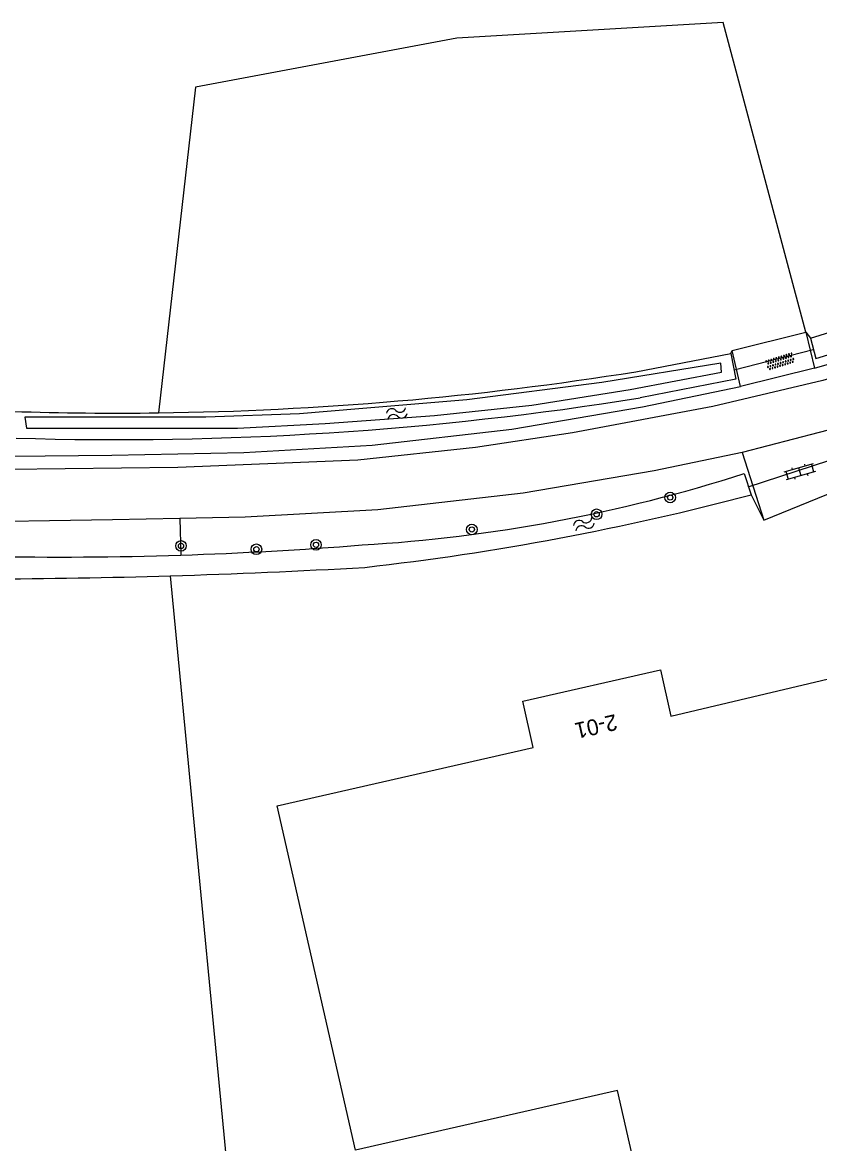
# Model space of a CAD drawing. Extents: x 136000 to 141000, y 400494 to 402006.
# Drawn here: x 138180.6 to 138240.8, y 400746.9 to 400831.5 of the extents above; entities that cross this region are included whole.
import ezdxf

# ---------------------------------------------------------------- set-up
doc = ezdxf.new("R2010")
doc.units = 0
for name, color, linetype in [('gg-knt-bronhoudergrens', 7, 'Continuous'), ('gg-knt-verharding', 7, 'Continuous'), ('gg-knt-verharding nz', 7, 'Continuous'), ('gg-kntw-bovenkant insteek waterloop', 7, 'Continuous'), ('gg-kntw-waterlijn', 7, 'Continuous'), ('gg-kwrk-duiker nz buis', 7, 'Continuous'), ('gt-anno-plantopografie huisnummer', 7, 'Continuous'), ('gt-bbg-plantopografie pand', 7, 'Continuous'), ('gt-grn-groengrens', 7, 'Continuous'), ('gt-symb-boom', 7, 'Continuous'), ('gt-symb-klinker verharding', 7, 'Continuous'), ('gt-symb-overige verharding', 7, 'Continuous'), ('gt-symb-watersymbool', 7, 'Continuous')]:
    doc.layers.add(name, color=color, linetype=linetype)

# ---------------------------------------------------------------- blocks, each defined once
blk = doc.blocks.new('gt0-KL1')
at = {"layer": 'gt-symb-klinker verharding'}
for p, q in [((-1.15, 0.3), (1.15, 0.3)), ((-1, -0.3), (-1, 0.3)), ((-0.5, 0.3), (-0.5, 0.45)), ((0, -0.3), (0, 0.3)), ((0.5, 0.3), (0.5, 0.45)), ((1, -0.3), (1, 0.3)), ((-1.15, -0.3), (1.15, -0.3)), ((-0.5, -0.45), (-0.5, -0.3)), ((0.5, -0.45), (0.5, -0.3))]:
    blk.add_line(p, q, dxfattribs=at)
blk = doc.blocks.new('gt0-BOOM')
at = {"layer": 'gt-symb-boom'}
for radius in [0.4, 0.2]:
    blk.add_circle((0, 0), radius, dxfattribs=at)
blk = doc.blocks.new('gt0-WA')
at = {"layer": 'gt-symb-watersymbool'}
for centre, start, end in [((-0.323, 0.022), 28.07249, 151.92751), ((0.427, 0.422), 208.07248, 331.92751), ((-0.323, -0.428), 28.07249, 151.92751), ((0.427, -0.028), 208.07248, 331.92751)]:
    blk.add_arc(centre, 0.425, start, end, dxfattribs=at)
blk = doc.blocks.new('gt0-OVH')
at = {"layer": 'gt-symb-overige verharding'}
for points in [[(-0.972, 0.298), (-0.967, 0.308), (-0.965, 0.319), (-0.966, 0.33), (-0.971, 0.34), (-0.978, 0.348), (-0.988, 0.353), (-0.999, 0.355), (-1.01, 0.354), (-1.02, 0.349), (-1.028, 0.342), (-1.033, 0.332), (-1.035, 0.321), (-1.034, 0.31), (-1.029, 0.3), (-1.022, 0.292), (-1.012, 0.287), (-1.001, 0.285), (-0.99, 0.286), (-0.98, 0.291)], [(-0.872, 0.106), (-0.867, 0.116), (-0.865, 0.126), (-0.866, 0.137), (-0.871, 0.147), (-0.878, 0.156), (-0.888, 0.161), (-0.899, 0.163), (-0.91, 0.162), (-0.92, 0.157), (-0.928, 0.15), (-0.933, 0.14), (-0.935, 0.129), (-0.934, 0.118), (-0.929, 0.108), (-0.922, 0.1), (-0.912, 0.095), (-0.901, 0.092), (-0.89, 0.094), (-0.88, 0.098)], [(-0.772, 0.298), (-0.767, 0.308), (-0.765, 0.319), (-0.766, 0.33), (-0.771, 0.34), (-0.778, 0.348), (-0.788, 0.353), (-0.799, 0.355), (-0.81, 0.354), (-0.82, 0.349), (-0.828, 0.342), (-0.833, 0.332), (-0.835, 0.321), (-0.834, 0.31), (-0.829, 0.3), (-0.822, 0.292), (-0.812, 0.287), (-0.801, 0.285), (-0.79, 0.286), (-0.78, 0.291)], [(-0.672, 0.106), (-0.667, 0.116), (-0.665, 0.126), (-0.666, 0.137), (-0.671, 0.147), (-0.678, 0.156), (-0.688, 0.161), (-0.699, 0.163), (-0.71, 0.162), (-0.72, 0.157), (-0.728, 0.15), (-0.733, 0.14), (-0.735, 0.129), (-0.734, 0.118), (-0.729, 0.108), (-0.722, 0.1), (-0.712, 0.095), (-0.701, 0.092), (-0.69, 0.094), (-0.68, 0.098)], [(-0.572, 0.298), (-0.567, 0.308), (-0.565, 0.319), (-0.566, 0.33), (-0.571, 0.34), (-0.578, 0.348), (-0.588, 0.353), (-0.599, 0.355), (-0.61, 0.354), (-0.62, 0.349), (-0.628, 0.342), (-0.633, 0.332), (-0.635, 0.321), (-0.634, 0.31), (-0.629, 0.3), (-0.622, 0.292), (-0.612, 0.287), (-0.601, 0.285), (-0.59, 0.286), (-0.58, 0.291)], [(-0.472, 0.106), (-0.467, 0.116), (-0.465, 0.126), (-0.466, 0.137), (-0.471, 0.147), (-0.478, 0.156), (-0.488, 0.161), (-0.499, 0.163), (-0.51, 0.162), (-0.52, 0.157), (-0.528, 0.15), (-0.533, 0.14), (-0.535, 0.129), (-0.534, 0.118), (-0.529, 0.108), (-0.522, 0.1), (-0.512, 0.095), (-0.501, 0.092), (-0.49, 0.094), (-0.48, 0.098)], [(-0.372, 0.298), (-0.367, 0.308), (-0.365, 0.319), (-0.366, 0.33), (-0.371, 0.34), (-0.378, 0.348), (-0.388, 0.353), (-0.399, 0.355), (-0.41, 0.354), (-0.42, 0.349), (-0.428, 0.342), (-0.433, 0.332), (-0.435, 0.321), (-0.434, 0.31), (-0.429, 0.3), (-0.422, 0.292), (-0.412, 0.287), (-0.401, 0.285), (-0.39, 0.286), (-0.38, 0.291)], [(-0.272, 0.106), (-0.267, 0.116), (-0.265, 0.126), (-0.266, 0.137), (-0.271, 0.147), (-0.278, 0.156), (-0.288, 0.161), (-0.299, 0.163), (-0.31, 0.162), (-0.32, 0.157), (-0.328, 0.15), (-0.333, 0.14), (-0.335, 0.129), (-0.334, 0.118), (-0.329, 0.108), (-0.322, 0.1), (-0.312, 0.095), (-0.301, 0.092), (-0.29, 0.094), (-0.28, 0.098)], [(-0.172, 0.298), (-0.167, 0.308), (-0.165, 0.319), (-0.166, 0.33), (-0.171, 0.34), (-0.178, 0.348), (-0.188, 0.353), (-0.199, 0.355), (-0.21, 0.354), (-0.22, 0.349), (-0.228, 0.342), (-0.233, 0.332), (-0.235, 0.321), (-0.234, 0.31), (-0.229, 0.3), (-0.222, 0.292), (-0.212, 0.287), (-0.201, 0.285), (-0.19, 0.286), (-0.18, 0.291)], [(-0.072, 0.106), (-0.067, 0.116), (-0.065, 0.126), (-0.066, 0.137), (-0.071, 0.147), (-0.078, 0.156), (-0.088, 0.161), (-0.099, 0.163), (-0.11, 0.162), (-0.12, 0.157), (-0.128, 0.15), (-0.133, 0.14), (-0.135, 0.129), (-0.134, 0.118), (-0.129, 0.108), (-0.122, 0.1), (-0.112, 0.095), (-0.101, 0.092), (-0.09, 0.094), (-0.08, 0.098)], [(0.028, 0.298), (0.033, 0.308), (0.035, 0.319), (0.034, 0.33), (0.029, 0.34), (0.022, 0.348), (0.012, 0.353), (0.001, 0.355), (-0.01, 0.354), (-0.02, 0.349), (-0.028, 0.342), (-0.033, 0.332), (-0.035, 0.321), (-0.034, 0.31), (-0.029, 0.3), (-0.022, 0.292), (-0.012, 0.287), (-0.001, 0.285), (0.01, 0.286), (0.02, 0.291)], [(0.128, 0.106), (0.133, 0.116), (0.135, 0.126), (0.134, 0.137), (0.129, 0.147), (0.122, 0.156), (0.112, 0.161), (0.101, 0.163), (0.09, 0.162), (0.08, 0.157), (0.072, 0.15), (0.067, 0.14), (0.065, 0.129), (0.066, 0.118), (0.071, 0.108), (0.078, 0.1), (0.088, 0.095), (0.099, 0.092), (0.11, 0.094), (0.12, 0.098)], [(0.228, 0.298), (0.233, 0.308), (0.235, 0.319), (0.234, 0.33), (0.229, 0.34), (0.222, 0.348), (0.212, 0.353), (0.201, 0.355), (0.19, 0.354), (0.18, 0.349), (0.172, 0.342), (0.167, 0.332), (0.165, 0.321), (0.166, 0.31), (0.171, 0.3), (0.178, 0.292), (0.188, 0.287), (0.199, 0.285), (0.21, 0.286), (0.22, 0.291)], [(0.328, 0.106), (0.333, 0.116), (0.335, 0.126), (0.334, 0.137), (0.329, 0.147), (0.322, 0.156), (0.312, 0.161), (0.301, 0.163), (0.29, 0.162), (0.28, 0.157), (0.272, 0.15), (0.267, 0.14), (0.265, 0.129), (0.266, 0.118), (0.271, 0.108), (0.278, 0.1), (0.288, 0.095), (0.299, 0.092), (0.31, 0.094), (0.32, 0.098)], [(0.428, 0.298), (0.433, 0.308), (0.435, 0.319), (0.434, 0.33), (0.429, 0.34), (0.422, 0.348), (0.412, 0.353), (0.401, 0.355), (0.39, 0.354), (0.38, 0.349), (0.372, 0.342), (0.367, 0.332), (0.365, 0.321), (0.366, 0.31), (0.371, 0.3), (0.378, 0.292), (0.388, 0.287), (0.399, 0.285), (0.41, 0.286), (0.42, 0.291)], [(0.528, 0.106), (0.533, 0.116), (0.535, 0.126), (0.534, 0.137), (0.529, 0.147), (0.522, 0.156), (0.512, 0.161), (0.501, 0.163), (0.49, 0.162), (0.48, 0.157), (0.472, 0.15), (0.467, 0.14), (0.465, 0.129), (0.466, 0.118), (0.471, 0.108), (0.478, 0.1), (0.488, 0.095), (0.499, 0.092), (0.51, 0.094), (0.52, 0.098)], [(0.628, 0.298), (0.633, 0.308), (0.635, 0.319), (0.634, 0.33), (0.629, 0.34), (0.622, 0.348), (0.612, 0.353), (0.601, 0.355), (0.59, 0.354), (0.58, 0.349), (0.572, 0.342), (0.567, 0.332), (0.565, 0.321), (0.566, 0.31), (0.571, 0.3), (0.578, 0.292), (0.588, 0.287), (0.599, 0.285), (0.61, 0.286), (0.62, 0.291)], [(0.728, 0.106), (0.733, 0.116), (0.735, 0.126), (0.734, 0.137), (0.729, 0.147), (0.722, 0.156), (0.712, 0.161), (0.701, 0.163), (0.69, 0.162), (0.68, 0.157), (0.672, 0.15), (0.667, 0.14), (0.665, 0.129), (0.666, 0.118), (0.671, 0.108), (0.678, 0.1), (0.688, 0.095), (0.699, 0.092), (0.71, 0.094), (0.72, 0.098)], [(0.828, 0.298), (0.833, 0.308), (0.835, 0.319), (0.834, 0.33), (0.829, 0.34), (0.822, 0.348), (0.812, 0.353), (0.801, 0.355), (0.79, 0.354), (0.78, 0.349), (0.772, 0.342), (0.767, 0.332), (0.765, 0.321), (0.766, 0.31), (0.771, 0.3), (0.778, 0.292), (0.788, 0.287), (0.799, 0.285), (0.81, 0.286), (0.82, 0.291)], [(0.928, 0.106), (0.933, 0.116), (0.935, 0.126), (0.934, 0.137), (0.929, 0.147), (0.922, 0.156), (0.912, 0.161), (0.901, 0.163), (0.89, 0.162), (0.88, 0.157), (0.872, 0.15), (0.867, 0.14), (0.865, 0.129), (0.866, 0.118), (0.871, 0.108), (0.878, 0.1), (0.888, 0.095), (0.899, 0.092), (0.91, 0.094), (0.92, 0.098)], [(1.028, 0.298), (1.033, 0.308), (1.035, 0.319), (1.034, 0.33), (1.029, 0.34), (1.022, 0.348), (1.012, 0.353), (1.001, 0.355), (0.99, 0.354), (0.98, 0.349), (0.972, 0.342), (0.967, 0.332), (0.965, 0.321), (0.966, 0.31), (0.971, 0.3), (0.978, 0.292), (0.988, 0.287), (0.999, 0.285), (1.01, 0.286), (1.02, 0.291)], [(-0.972, -0.142), (-0.967, -0.132), (-0.965, -0.121), (-0.966, -0.11), (-0.971, -0.1), (-0.978, -0.092), (-0.988, -0.087), (-0.999, -0.085), (-1.01, -0.086), (-1.02, -0.091), (-1.028, -0.098), (-1.033, -0.108), (-1.035, -0.119), (-1.034, -0.13), (-1.029, -0.14), (-1.022, -0.148), (-1.012, -0.153), (-1.001, -0.155), (-0.99, -0.154), (-0.98, -0.149)], [(-0.872, -0.334), (-0.867, -0.324), (-0.865, -0.314), (-0.866, -0.303), (-0.871, -0.293), (-0.878, -0.284), (-0.888, -0.279), (-0.899, -0.277), (-0.91, -0.278), (-0.92, -0.283), (-0.928, -0.29), (-0.933, -0.3), (-0.935, -0.311), (-0.934, -0.322), (-0.929, -0.332), (-0.922, -0.34), (-0.912, -0.345), (-0.901, -0.348), (-0.89, -0.346), (-0.88, -0.342)], [(-0.772, -0.142), (-0.767, -0.132), (-0.765, -0.121), (-0.766, -0.11), (-0.771, -0.1), (-0.778, -0.092), (-0.788, -0.087), (-0.799, -0.085), (-0.81, -0.086), (-0.82, -0.091), (-0.828, -0.098), (-0.833, -0.108), (-0.835, -0.119), (-0.834, -0.13), (-0.829, -0.14), (-0.822, -0.148), (-0.812, -0.153), (-0.801, -0.155), (-0.79, -0.154), (-0.78, -0.149)], [(-0.672, -0.334), (-0.667, -0.324), (-0.665, -0.314), (-0.666, -0.303), (-0.671, -0.293), (-0.678, -0.284), (-0.688, -0.279), (-0.699, -0.277), (-0.71, -0.278), (-0.72, -0.283), (-0.728, -0.29), (-0.733, -0.3), (-0.735, -0.311), (-0.734, -0.322), (-0.729, -0.332), (-0.722, -0.34), (-0.712, -0.345), (-0.701, -0.348), (-0.69, -0.346), (-0.68, -0.342)], [(-0.572, -0.142), (-0.567, -0.132), (-0.565, -0.121), (-0.566, -0.11), (-0.571, -0.1), (-0.578, -0.092), (-0.588, -0.087), (-0.599, -0.085), (-0.61, -0.086), (-0.62, -0.091), (-0.628, -0.098), (-0.633, -0.108), (-0.635, -0.119), (-0.634, -0.13), (-0.629, -0.14), (-0.622, -0.148), (-0.612, -0.153), (-0.601, -0.155), (-0.59, -0.154), (-0.58, -0.149)], [(-0.472, -0.334), (-0.467, -0.324), (-0.465, -0.314), (-0.466, -0.303), (-0.471, -0.293), (-0.478, -0.284), (-0.488, -0.279), (-0.499, -0.277), (-0.51, -0.278), (-0.52, -0.283), (-0.528, -0.29), (-0.533, -0.3), (-0.535, -0.311), (-0.534, -0.322), (-0.529, -0.332), (-0.522, -0.34), (-0.512, -0.345), (-0.501, -0.348), (-0.49, -0.346), (-0.48, -0.342)], [(-0.372, -0.142), (-0.367, -0.132), (-0.365, -0.121), (-0.366, -0.11), (-0.371, -0.1), (-0.378, -0.092), (-0.388, -0.087), (-0.399, -0.085), (-0.41, -0.086), (-0.42, -0.091), (-0.428, -0.098), (-0.433, -0.108), (-0.435, -0.119), (-0.434, -0.13), (-0.429, -0.14), (-0.422, -0.148), (-0.412, -0.153), (-0.401, -0.155), (-0.39, -0.154), (-0.38, -0.149)], [(-0.272, -0.334), (-0.267, -0.324), (-0.265, -0.314), (-0.266, -0.303), (-0.271, -0.293), (-0.278, -0.284), (-0.288, -0.279), (-0.299, -0.277), (-0.31, -0.278), (-0.32, -0.283), (-0.328, -0.29), (-0.333, -0.3), (-0.335, -0.311), (-0.334, -0.322), (-0.329, -0.332), (-0.322, -0.34), (-0.312, -0.345), (-0.301, -0.348), (-0.29, -0.346), (-0.28, -0.342)], [(-0.172, -0.142), (-0.167, -0.132), (-0.165, -0.121), (-0.166, -0.11), (-0.171, -0.1), (-0.178, -0.092), (-0.188, -0.087), (-0.199, -0.085), (-0.21, -0.086), (-0.22, -0.091), (-0.228, -0.098), (-0.233, -0.108), (-0.235, -0.119), (-0.234, -0.13), (-0.229, -0.14), (-0.222, -0.148), (-0.212, -0.153), (-0.201, -0.155), (-0.19, -0.154), (-0.18, -0.149)], [(-0.072, -0.334), (-0.067, -0.324), (-0.065, -0.314), (-0.066, -0.303), (-0.071, -0.293), (-0.078, -0.284), (-0.088, -0.279), (-0.099, -0.277), (-0.11, -0.278), (-0.12, -0.283), (-0.128, -0.29), (-0.133, -0.3), (-0.135, -0.311), (-0.134, -0.322), (-0.129, -0.332), (-0.122, -0.34), (-0.112, -0.345), (-0.101, -0.348), (-0.09, -0.346), (-0.08, -0.342)], [(0.028, -0.142), (0.033, -0.132), (0.035, -0.121), (0.034, -0.11), (0.029, -0.1), (0.022, -0.092), (0.012, -0.087), (0.001, -0.085), (-0.01, -0.086), (-0.02, -0.091), (-0.028, -0.098), (-0.033, -0.108), (-0.035, -0.119), (-0.034, -0.13), (-0.029, -0.14), (-0.022, -0.148), (-0.012, -0.153), (-0.001, -0.155), (0.01, -0.154), (0.02, -0.149)], [(0.128, -0.334), (0.133, -0.324), (0.135, -0.314), (0.134, -0.303), (0.129, -0.293), (0.122, -0.284), (0.112, -0.279), (0.101, -0.277), (0.09, -0.278), (0.08, -0.283), (0.072, -0.29), (0.067, -0.3), (0.065, -0.311), (0.066, -0.322), (0.071, -0.332), (0.078, -0.34), (0.088, -0.345), (0.099, -0.348), (0.11, -0.346), (0.12, -0.342)], [(0.228, -0.142), (0.233, -0.132), (0.235, -0.121), (0.234, -0.11), (0.229, -0.1), (0.222, -0.092), (0.212, -0.087), (0.201, -0.085), (0.19, -0.086), (0.18, -0.091), (0.172, -0.098), (0.167, -0.108), (0.165, -0.119), (0.166, -0.13), (0.171, -0.14), (0.178, -0.148), (0.188, -0.153), (0.199, -0.155), (0.21, -0.154), (0.22, -0.149)], [(0.328, -0.334), (0.333, -0.324), (0.335, -0.314), (0.334, -0.303), (0.329, -0.293), (0.322, -0.284), (0.312, -0.279), (0.301, -0.277), (0.29, -0.278), (0.28, -0.283), (0.272, -0.29), (0.267, -0.3), (0.265, -0.311), (0.266, -0.322), (0.271, -0.332), (0.278, -0.34), (0.288, -0.345), (0.299, -0.348), (0.31, -0.346), (0.32, -0.342)], [(0.428, -0.142), (0.433, -0.132), (0.435, -0.121), (0.434, -0.11), (0.429, -0.1), (0.422, -0.092), (0.412, -0.087), (0.401, -0.085), (0.39, -0.086), (0.38, -0.091), (0.372, -0.098), (0.367, -0.108), (0.365, -0.119), (0.366, -0.13), (0.371, -0.14), (0.378, -0.148), (0.388, -0.153), (0.399, -0.155), (0.41, -0.154), (0.42, -0.149)], [(0.528, -0.334), (0.533, -0.324), (0.535, -0.314), (0.534, -0.303), (0.529, -0.293), (0.522, -0.284), (0.512, -0.279), (0.501, -0.277), (0.49, -0.278), (0.48, -0.283), (0.472, -0.29), (0.467, -0.3), (0.465, -0.311), (0.466, -0.322), (0.471, -0.332), (0.478, -0.34), (0.488, -0.345), (0.499, -0.348), (0.51, -0.346), (0.52, -0.342)], [(0.628, -0.142), (0.633, -0.132), (0.635, -0.121), (0.634, -0.11), (0.629, -0.1), (0.622, -0.092), (0.612, -0.087), (0.601, -0.085), (0.59, -0.086), (0.58, -0.091), (0.572, -0.098), (0.567, -0.108), (0.565, -0.119), (0.566, -0.13), (0.571, -0.14), (0.578, -0.148), (0.588, -0.153), (0.599, -0.155), (0.61, -0.154), (0.62, -0.149)], [(0.728, -0.334), (0.733, -0.324), (0.735, -0.314), (0.734, -0.303), (0.729, -0.293), (0.722, -0.284), (0.712, -0.279), (0.701, -0.277), (0.69, -0.278), (0.68, -0.283), (0.672, -0.29), (0.667, -0.3), (0.665, -0.311), (0.666, -0.322), (0.671, -0.332), (0.678, -0.34), (0.688, -0.345), (0.699, -0.348), (0.71, -0.346), (0.72, -0.342)], [(0.828, -0.142), (0.833, -0.132), (0.835, -0.121), (0.834, -0.11), (0.829, -0.1), (0.822, -0.092), (0.812, -0.087), (0.801, -0.085), (0.79, -0.086), (0.78, -0.091), (0.772, -0.098), (0.767, -0.108), (0.765, -0.119), (0.766, -0.13), (0.771, -0.14), (0.778, -0.148), (0.788, -0.153), (0.799, -0.155), (0.81, -0.154), (0.82, -0.149)], [(0.928, -0.334), (0.933, -0.324), (0.935, -0.314), (0.934, -0.303), (0.929, -0.293), (0.922, -0.284), (0.912, -0.279), (0.901, -0.277), (0.89, -0.278), (0.88, -0.283), (0.872, -0.29), (0.867, -0.3), (0.865, -0.311), (0.866, -0.322), (0.871, -0.332), (0.878, -0.34), (0.888, -0.345), (0.899, -0.348), (0.91, -0.346), (0.92, -0.342)], [(1.028, -0.142), (1.033, -0.132), (1.035, -0.121), (1.034, -0.11), (1.029, -0.1), (1.022, -0.092), (1.012, -0.087), (1.001, -0.085), (0.99, -0.086), (0.98, -0.091), (0.972, -0.098), (0.967, -0.108), (0.965, -0.119), (0.966, -0.13), (0.971, -0.14), (0.978, -0.148), (0.988, -0.153), (0.999, -0.155), (1.01, -0.154), (1.02, -0.149)]]:
    blk.add_lwpolyline(points, close=True, dxfattribs=at)

msp = doc.modelspace()

# ---------------------------------------------------------------- linework, layer by layer
at = {"layer": 'gg-knt-bronhoudergrens'}
for points in [[(138239.745, 400808.146), (138233.518, 400831.532), (138213.41, 400830.341), (138193.698, 400826.637), (138190.901, 400802.069)], [(138191.792, 400789.769), (138197.301, 400732.414), (138202.206, 400681.358), (138201.925, 400680.197), (138319.893, 400697.357)]]:
    msp.add_lwpolyline(points, dxfattribs=at)
at = {"layer": 'gg-knt-verharding'}
for p, q in [((138234.176, 400806.762), (138239.745, 400808.146)), ((138239.745, 400808.146), (138240.388, 400805.432)), ((138234.814, 400804.057), (138234.176, 400806.762)), ((138240.388, 400805.432), (138234.814, 400804.057)), ((138234.939, 400799.066), (138236.572, 400793.977)), ((138236.572, 400793.977), (138245.076, 400797.448))]:
    msp.add_line(p, q, dxfattribs=at)
for points in [[(138240.388, 400805.432), (138249.748, 400808.119), (138259.755, 400811.071), (138280.319, 400817.428), (138288.656, 400820.108)], [(138179.846, 400798.788), (138187.398, 400798.869), (138197.334, 400799.087), (138207.029, 400799.638), (138217.56, 400800.828), (138227.412, 400802.515), (138234.814, 400804.057)], [(138234.939, 400799.066), (138228.304, 400797.698), (138218.417, 400796.009), (138207.464, 400794.744), (138197.443, 400794.201), (138192.526, 400794.094)], [(138192.526, 400794.094), (138187.44, 400793.983), (138174.771, 400793.785)]]:
    msp.add_lwpolyline(points, dxfattribs=at)
at = {"layer": 'gg-knt-verharding nz'}
msp.add_line((138244.039, 400801.434), (138234.939, 400799.066), dxfattribs=at)
msp.add_lwpolyline([(138297.427, 400822.39), (138296.023, 400821.683), (138290.195, 400819.554), (138280.772, 400816.516), (138270.408, 400813.305), (138249.259, 400806.882), (138241.023, 400804.508), (138232.718, 400802.553), (138222.143, 400800.563), (138214.815, 400799.446), (138205.951, 400798.503), (138192.375, 400797.945), (138175.345, 400797.735), (138174.69, 400797.724)], dxfattribs=at)
at = {"layer": 'gg-kntw-bovenkant insteek waterloop'}
for p, q in [((138240.087, 400807.705), (138259.903, 400813.852)), ((138226.929, 400805.174), (138234.087, 400806.551)), ((138235.104, 400797.481), (138235.623, 400795.885))]:
    msp.add_line(p, q, dxfattribs=at)
for points in [[(138240.087, 400807.705), (138240.488, 400806.157), (138260.383, 400812.268), (138259.903, 400813.852)], [(138234.087, 400806.551), (138234.471, 400804.613), (138227.246, 400803.199)]]:
    msp.add_lwpolyline(points, dxfattribs=at)
for centre, radius, start, end in [((138187.713, 401049.637), 247.589, 270.73786, 279.11364), ((138187.722, 401049.606), 249.557, 268.26265, 279.11269), ((138187.747, 401051.321), 249.272, 268.20029, 270.72508), ((138199.098, 400910.383), 118.504, 273.47058, 287.68809), ((138183.904, 400990.846), 201.704, 276.42126, 284.85719), ((138183.308, 401080.491), 289.307, 271.83801, 274.55272), ((138183.359, 401080.518), 289.333, 268.9221, 271.82772), ((138175.766, 401327.234), 537.704, 271.70788, 273.27259), ((138175.943, 401320.509), 530.976, 270.211, 271.7105)]:
    msp.add_arc(centre, radius, start, end, dxfattribs=at)
at = {"layer": 'gg-kntw-waterlijn'}
msp.add_lwpolyline([(138233.335, 400805.827), (138224.35, 400804.352), (138214.179, 400803.058), (138206.033, 400802.377), (138201.556, 400802.003), (138194.477, 400801.748), (138180.813, 400801.748), (138180.952, 400800.905), (138191.792, 400800.905), (138196.868, 400800.905), (138203.477, 400801.26), (138211.718, 400801.872), (138219.063, 400802.653), (138226.482, 400803.834), (138233.394, 400805.141), (138233.335, 400805.827)], dxfattribs=at)
at = {"layer": 'gg-kwrk-duiker nz buis'}
for p, q in [((138234.33, 400805.322), (138240.309, 400806.848)), ((138245.193, 400799.654), (138235.363, 400796.47))]:
    msp.add_line(p, q, dxfattribs=at)
at = {"layer": 'gt-bbg-plantopografie pand'}
msp.add_lwpolyline([(138249.01, 400783.783), (138257.103, 400748.25), (138227.686, 400741.55), (138225.549, 400750.935), (138205.777, 400746.432), (138199.863, 400772.401), (138219.185, 400776.801), (138218.384, 400780.317), (138228.77, 400782.683), (138229.571, 400779.167), (138249.01, 400783.783)], dxfattribs=at)
at = {"layer": 'gt-grn-groengrens'}
for p, q in [((138239.745, 400808.146), (138240.087, 400807.705)), ((138234.087, 400806.551), (138234.176, 400806.762)), ((138235.623, 400795.885), (138236.572, 400793.977)), ((138192.526, 400794.094), (138192.587, 400791.332))]:
    msp.add_line(p, q, dxfattribs=at)

# ---------------------------------------------------------------- block references
at = {"layer": 'gt-symb-boom'}
for p in [(138229.514, 400795.679), (138223.959, 400794.413), (138214.546, 400793.268), (138202.79, 400792.111), (138192.605, 400792.026), (138198.292, 400791.771)]:
    msp.add_blockref('gt0-BOOM', p, dxfattribs=at)
at = {"layer": 'gt-symb-klinker verharding', "rotation": -164.15691788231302}
msp.add_blockref('gt0-KL1', (138239.282, 400797.626), dxfattribs=at)
at = {"layer": 'gt-symb-overige verharding', "rotation": 17.330108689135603}
msp.add_blockref('gt0-OVH', (138237.805, 400805.944), dxfattribs=at)
at = {"layer": 'gt-symb-watersymbool'}
for p, rotation in [((138208.832, 400802.014), 15.481185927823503), ((138222.949, 400793.639), 23.51455668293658)]:
    msp.add_blockref('gt0-WA', p, dxfattribs=dict(at, rotation=rotation))

# ---------------------------------------------------------------- texts
at = {"layer": 'gt-anno-plantopografie huisnummer'}
msp.add_text('2-01', height=1.2, rotation=192.83252, dxfattribs=at).set_placement((138225.359, 400779.341))

doc.saveas('drawing.dxf')
